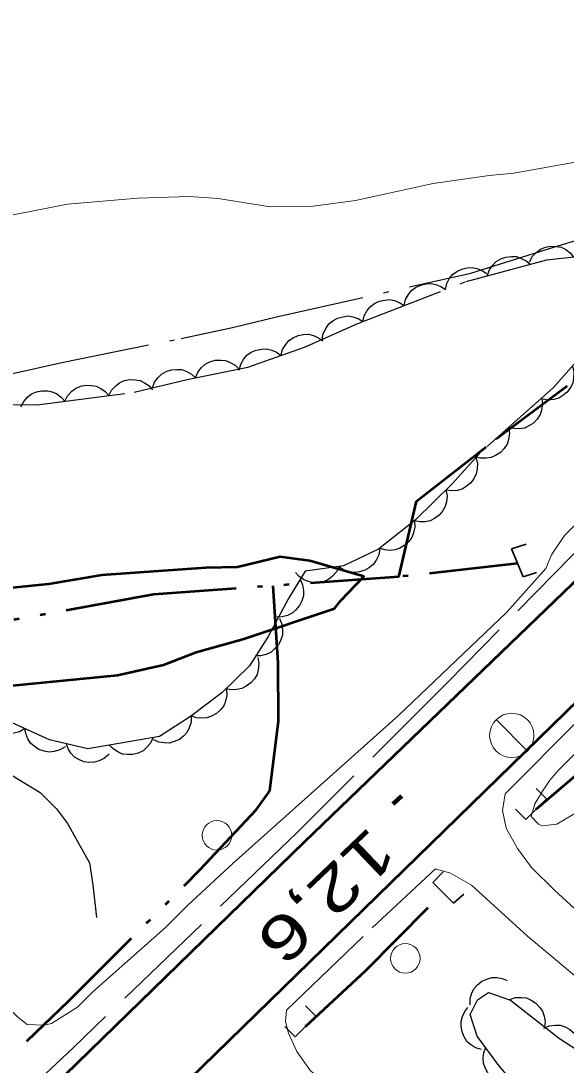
# Model space of a CAD drawing. Extents: x 386081 to 389416, y 5130568 to 5134082.
# Drawn here: x 387379.1 to 387416.1, y 5132295.3 to 5132366 of the extents above; entities that cross this region are included whole.
import ezdxf

# ---------------------------------------------------------------- set-up
doc = ezdxf.new("R2010")
doc.units = 0
doc.header["$LTSCALE"] = 1.2
for name, pattern in [('DASH_DOUBLE_DOT', [9.2, 5, -1.2, 0.3, -1.2, 0.3, -1.2]), ('DOT_DASHED', [7.7, 5, -1.2, 0.3, -1.2]), ('LONG_DASHED', [7.5, 6, -1.5])]:
    doc.linetypes.add(name, pattern=pattern)
for name, color, linetype, lineweight in [('1', 7, 'Continuous', 53), ('19', 7, 'Continuous', 13), ('2', 7, 'Continuous', 13), ('21', 7, 'LONG_DASHED', 35), ('26', 7, 'Continuous', 35), ('3', 7, 'Continuous', 140), ('36', 7, 'Continuous', 13), ('4', 7, 'DASH_DOUBLE_DOT', 53), ('41', 7, 'DOT_DASHED', 25), ('44', 7, 'Continuous', 25)]:
    doc.layers.add(name, color=color, linetype=linetype, lineweight=lineweight)

msp = doc.modelspace()

# ---------------------------------------------------------------- linework, layer by layer
at = {"layer": '1'}
msp.add_lwpolyline([(387373.22, 5132320.51), (387385.68, 5132321.74), (387388.78, 5132322.43), (387391.01, 5132323.29), (387394.16, 5132324.18), (387400.38, 5132326.26), (387400.79, 5132326.8), (387402.36, 5132328.42), (387398.71, 5132329.49), (387396.68, 5132329.75), (387393.79, 5132329.05), (387391.66, 5132329), (387384.61, 5132328.5), (387381, 5132327.91), (387375.83, 5132327.38)], dxfattribs=at)
at = {"layer": '19'}
for points in [[(387417.18, 5132305.44), (387415.28, 5132307.17), (387413.71, 5132308.72), (387412.77, 5132309.99), (387411.99, 5132311.38), (387411.75, 5132312.57), (387411.92, 5132313.71)], [(387407.22, 5132308.62), (387408.23, 5132308.32), (387409.64, 5132307.51), (387413.45, 5132304.07), (387420.61, 5132298.09)], [(387422.4, 5132279.4), (387415.39, 5132284.23), (387413.06, 5132285.71), (387410.38, 5132287.04), (387405.54, 5132289.86), (387403.04, 5132291.62), (387398.75, 5132294.94), (387397.82, 5132296.26), (387397.26, 5132297.49), (387397.04, 5132298.28), (387397.11, 5132299.05)]]:
    msp.add_lwpolyline(points, dxfattribs=at)
at = {"layer": '2'}
for points in [[(387376.39, 5132352.47), (387382.28, 5132353.62), (387387.05, 5132354.04), (387390.52, 5132354.15), (387392.5, 5132354.02), (387396.02, 5132353.45), (387398.93, 5132353.5), (387401.79, 5132353.87), (387407.06, 5132355.02), (387410.84, 5132355.57), (387412.52, 5132355.74), (387423.12, 5132357.62)], [(387417.38, 5132332.61), (387415.95, 5132331.2), (387415.06, 5132329.88), (387414.68, 5132328.96), (387412.03, 5132325.99), (387404.71, 5132319.01), (387393.51, 5132309.01), (387390.42, 5132306.14), (387388.93, 5132304.66), (387384.01, 5132300.3)], [(387416.82, 5132316.59), (387415.58, 5132315.36), (387414.95, 5132314.62), (387414.45, 5132313.88), (387413.95, 5132313.02), (387413.69, 5132312.16), (387414.19, 5132311.66), (387414.43, 5132311.54), (387415.43, 5132311.66), (387416.92, 5132312.52)], [(387384.01, 5132300.3), (387382.95, 5132299.25), (387381.21, 5132298.15), (387380.71, 5132298.03), (387379.54, 5132298.09), (387378.92, 5132298.59), (387377.88, 5132299.64), (387376.82, 5132299.83), (387373.67, 5132300.65), (387370.77, 5132300.97), (387367.43, 5132301.59), (387365.27, 5132302.16), (387363.97, 5132302.35), (387357.04, 5132302.62), (387351.54, 5132302.95), (387349.5, 5132303.14), (387346.22, 5132303.71), (387343.13, 5132304.09), (387341.21, 5132304.16), (387335.47, 5132304.61)]]:
    msp.add_lwpolyline(points, dxfattribs=at)
at = {"layer": '21'}
for points in [[(387559.78, 5132467.9), (387547.05, 5132455.63), (387529.68, 5132439.13), (387509.18, 5132419.17), (387475.58, 5132387.34), (387460.99, 5132373.08), (387444.91, 5132357.61), (387431.84, 5132344.48), (387417.82, 5132331.23), (387408.06, 5132321.28), (387397.84, 5132311.09), (387382.67, 5132296.51), (387366.78, 5132281.59), (387351.61, 5132266.75), (387342.14, 5132257.75), (387333.42, 5132249.15), (387330.68, 5132246.34), (387329.25, 5132245.05), (387325.03, 5132240.88), (387315.96, 5132231.51), (387312.59, 5132228.76), (387303.02, 5132219.72), (387274.55, 5132192.18)], [(387411.92, 5132313.71), (387418.82, 5132320.63), (387427.04, 5132328.48), (387437.25, 5132338.2), (387439.44, 5132339.94)], [(387397.11, 5132299.05), (387402.93, 5132304.63), (387407.22, 5132308.62)]]:
    msp.add_lwpolyline(points, dxfattribs=at)
at = {"layer": '21', "linetype": 'Continuous', "lineweight": 53}
for points in [[(387012.51, 5131910.8), (387021.08, 5131926.01), (387027.11, 5131935.62), (387032.84, 5131944.26), (387041.79, 5131956.43), (387052.62, 5131969.96), (387063.03, 5131981.26), (387078.48, 5131997.51), (387098.33, 5132017.4), (387121.9, 5132040.2), (387177.29, 5132094.24), (387231.65, 5132148.34), (387255.86, 5132172.16), (387275.84, 5132191.54), (387323.76, 5132237.29), (387346.1, 5132259.65), (387398.36, 5132310.48), (387454.62, 5132364.63)], [(387385.04, 5132289.01), (387424.23, 5132327.22)]]:
    msp.add_lwpolyline(points, dxfattribs=at)
at = {"layer": '26'}
for p, q in [((387412.36, 5132330.3), (387413.36, 5132330.6)), ((387413.16, 5132328.4), (387412.36, 5132330.3)), ((387413.16, 5132328.4), (387414.06, 5132328.7)), ((387414.74, 5132313.36), (387414.04, 5132314.06)), ((387414.74, 5132313.36), (387414.04, 5132314.06)), ((387414.74, 5132313.36), (387413.34, 5132311.96)), ((387414.74, 5132313.36), (387413.34, 5132311.96)), ((387413.34, 5132311.96), (387412.64, 5132312.66)), ((387413.34, 5132311.96), (387412.64, 5132312.66)), ((387407.03, 5132307.71), (387407.73, 5132308.41)), ((387407.03, 5132307.71), (387407.73, 5132308.41)), ((387408.43, 5132306.31), (387407.03, 5132307.71)), ((387408.43, 5132306.31), (387407.03, 5132307.71)), ((387408.43, 5132306.31), (387409.13, 5132306.91)), ((387408.43, 5132306.31), (387409.13, 5132306.91)), ((387399.11, 5132298.65), (387398.41, 5132299.35)), ((387399.11, 5132298.65), (387398.41, 5132299.35)), ((387399.11, 5132298.65), (387397.71, 5132297.25)), ((387399.11, 5132298.65), (387397.71, 5132297.25)), ((387397.71, 5132297.25), (387397.01, 5132297.95)), ((387397.71, 5132297.25), (387397.01, 5132297.95))]:
    msp.add_line(p, q, dxfattribs=at)
at = {"layer": '3'}
msp.add_line((387404.9, 5132313.55), (387404.32, 5132313.01), dxfattribs=at)
at = {"layer": '36'}
msp.add_line((387413.45, 5132316.59), (387411.33, 5132318.73), dxfattribs=at)
for centre, radius in [((387412.38, 5132317.661), 1.5), ((387392.408, 5132310.89), 1), ((387405.168, 5132302.56), 1)]:
    msp.add_circle(centre, radius, dxfattribs=at)
at = {"layer": '4'}
for points in [[(387404.72, 5132328.4), (387405.92, 5132333.51), (387411.33, 5132337.74), (387418.88, 5132343.38), (387428.28, 5132349.05), (387443.62, 5132359.3), (387450.89, 5132366.67), (387460.74, 5132375.86), (387480.66, 5132395.18), (387489.43, 5132403.83), (387498.61, 5132411.9), (387513.56, 5132425.63), (387548.57, 5132459.68), (387557.58, 5132468.16)], [(387412.76, 5132329.3), (387404.72, 5132328.4), (387388.1, 5132327.21), (387367.32, 5132323.4), (387347.56, 5132323.3), (387334, 5132325.19), (387318, 5132327.93), (387302.98, 5132333.07), (387284.4, 5132339.09), (387277.22, 5132343.48), (387270.77, 5132348.95), (387262.86, 5132354.51), (387225.45, 5132375.95), (387219.98, 5132379.92), (387216.61, 5132376.79), (387213.07, 5132373.28), (387203.39, 5132363.11), (387193.58, 5132352.47), (387184.73, 5132343.04)], [(387309.12, 5132228.67), (387320.14, 5132238.92), (387332.54, 5132251.32), (387345.1, 5132263.26), (387360.19, 5132277.97), (387371.56, 5132289.32), (387382.38, 5132299.68), (387391.28, 5132308.57), (387395.06, 5132312.61), (387395.98, 5132313.9), (387396.57, 5132318.63), (387396.55, 5132322.58), (387396.22, 5132327.79)], [(387414.04, 5132312.66), (387418.81, 5132316.76), (387422.73, 5132320.38), (387424.72, 5132321.93), (387426.2, 5132322.34), (387428.7, 5132323.24)], [(387398.41, 5132297.95), (387402.49, 5132301.75), (387407.73, 5132307.01)]]:
    msp.add_lwpolyline(points, dxfattribs=at)
at = {"layer": '41'}
for points in [[(387321.01, 5132339.25), (387323.59, 5132336.89), (387325.69, 5132336.02), (387328.04, 5132335.15), (387330.39, 5132334.52), (387333.11, 5132334.02), (387335.21, 5132333.89), (387337.2, 5132334.13), (387347.74, 5132335.95), (387364.64, 5132339.39), (387378.66, 5132342.19), (387381.89, 5132342.92), (387389.98, 5132344.54), (387393.45, 5132345.27), (387396.43, 5132346), (387409.6, 5132348.96), (387414.7, 5132350.55), (387418.3, 5132351.65)], [(387335.74, 5132315.32), (387343.54, 5132315.41), (387346.39, 5132315.53), (387353.17, 5132315.82), (387356.02, 5132315.93), (387358.5, 5132316.17), (387361.72, 5132316.41), (387364.33, 5132316.52), (387367.55, 5132316.76), (387370.28, 5132316.75), (387372.88, 5132316.61), (387374.61, 5132316.61), (387376.59, 5132316.11), (387380.44, 5132313.8), (387381.54, 5132312.68), (387382.28, 5132311.69), (387383.77, 5132309.02), (387384, 5132307.54), (387384.24, 5132305.32)]]:
    msp.add_lwpolyline(points, dxfattribs=at)
at = {"layer": '44'}
for points in [[(387413.59, 5132349.73), (387413.78, 5132350.1), (387414.07, 5132350.39), (387414.33, 5132350.59), (387414.66, 5132350.72), (387415.02, 5132350.79), (387415.41, 5132350.77), (387415.73, 5132350.71), (387416.04, 5132350.55), (387416.34, 5132350.33), (387416.57, 5132350.05)], [(387410.72, 5132348.78), (387410.86, 5132349.18), (387411.1, 5132349.5), (387411.33, 5132349.74), (387411.63, 5132349.92), (387411.98, 5132350.04), (387412.36, 5132350.08), (387412.69, 5132350.08), (387413.02, 5132349.96), (387413.35, 5132349.79), (387413.62, 5132349.56)], [(387407.88, 5132347.85), (387407.97, 5132348.25), (387408.17, 5132348.61), (387408.37, 5132348.87), (387408.66, 5132349.08), (387408.99, 5132349.24), (387409.36, 5132349.32), (387409.69, 5132349.35), (387410.03, 5132349.28), (387410.38, 5132349.14), (387410.67, 5132348.93)], [(387405.08, 5132346.76), (387405.17, 5132347.17), (387405.38, 5132347.52), (387405.58, 5132347.78), (387405.86, 5132347.99), (387406.19, 5132348.15), (387406.57, 5132348.23), (387406.89, 5132348.26), (387407.24, 5132348.19), (387407.58, 5132348.05), (387407.88, 5132347.85)], [(387402.29, 5132345.67), (387402.38, 5132346.08), (387402.58, 5132346.43), (387402.78, 5132346.69), (387403.07, 5132346.9), (387403.4, 5132347.06), (387403.77, 5132347.14), (387404.1, 5132347.17), (387404.44, 5132347.1), (387404.79, 5132346.96), (387405.08, 5132346.76)], [(387399.54, 5132344.47), (387399.61, 5132344.88), (387399.8, 5132345.24), (387399.98, 5132345.52), (387400.26, 5132345.74), (387400.58, 5132345.91), (387400.95, 5132346.01), (387401.28, 5132346.06), (387401.62, 5132346), (387401.97, 5132345.88), (387402.28, 5132345.69)], [(387396.74, 5132343.38), (387396.85, 5132343.79), (387397.07, 5132344.13), (387397.28, 5132344.39), (387397.57, 5132344.59), (387397.9, 5132344.74), (387398.28, 5132344.8), (387398.61, 5132344.82), (387398.95, 5132344.73), (387399.29, 5132344.59), (387399.58, 5132344.37)], [(387393.91, 5132342.4), (387394.02, 5132342.8), (387394.23, 5132343.15), (387394.44, 5132343.4), (387394.73, 5132343.6), (387395.07, 5132343.75), (387395.45, 5132343.81), (387395.77, 5132343.83), (387396.12, 5132343.75), (387396.45, 5132343.6), (387396.74, 5132343.38)], [(387390.95, 5132341.87), (387391.11, 5132342.25), (387391.37, 5132342.57), (387391.61, 5132342.79), (387391.92, 5132342.95), (387392.28, 5132343.06), (387392.66, 5132343.07), (387392.99, 5132343.05), (387393.31, 5132342.92), (387393.63, 5132342.73), (387393.89, 5132342.48)], [(387388.03, 5132341.19), (387388.18, 5132341.58), (387388.42, 5132341.9), (387388.66, 5132342.13), (387388.97, 5132342.3), (387389.32, 5132342.42), (387389.7, 5132342.44), (387390.03, 5132342.43), (387390.36, 5132342.31), (387390.68, 5132342.13), (387390.95, 5132341.88)], [(387416.49, 5132342.66), (387416.59, 5132342.26), (387416.57, 5132341.85), (387416.51, 5132341.52), (387416.36, 5132341.21), (387416.14, 5132340.91), (387415.84, 5132340.67), (387415.56, 5132340.5), (387415.22, 5132340.41), (387414.85, 5132340.37), (387414.5, 5132340.42)], [(387385.08, 5132340.67), (387385.27, 5132341.04), (387385.55, 5132341.34), (387385.81, 5132341.54), (387386.13, 5132341.68), (387386.49, 5132341.76), (387386.88, 5132341.74), (387387.2, 5132341.69), (387387.51, 5132341.54), (387387.82, 5132341.32), (387388.05, 5132341.05)], [(387379.13, 5132339.91), (387379.32, 5132340.28), (387379.6, 5132340.58), (387379.85, 5132340.78), (387380.18, 5132340.92), (387380.54, 5132340.99), (387380.92, 5132340.98), (387381.25, 5132340.93), (387381.56, 5132340.78), (387381.86, 5132340.56), (387382.1, 5132340.29)], [(387382.1, 5132340.29), (387382.29, 5132340.66), (387382.57, 5132340.96), (387382.83, 5132341.16), (387383.16, 5132341.3), (387383.52, 5132341.37), (387383.9, 5132341.36), (387384.22, 5132341.31), (387384.54, 5132341.16), (387384.84, 5132340.94), (387385.08, 5132340.67)], [(387414.41, 5132340.51), (387414.46, 5132340.09), (387414.4, 5132339.69), (387414.3, 5132339.38), (387414.1, 5132339.08), (387413.85, 5132338.81), (387413.53, 5132338.61), (387413.23, 5132338.47), (387412.88, 5132338.42), (387412.51, 5132338.43), (387412.16, 5132338.51)], [(387412.16, 5132338.51), (387412.22, 5132338.1), (387412.15, 5132337.7), (387412.06, 5132337.38), (387411.86, 5132337.09), (387411.61, 5132336.82), (387411.28, 5132336.62), (387410.99, 5132336.48), (387410.64, 5132336.43), (387410.27, 5132336.43), (387409.92, 5132336.52)], [(387409.95, 5132336.49), (387410.05, 5132336.09), (387410.03, 5132335.68), (387409.97, 5132335.36), (387409.81, 5132335.04), (387409.59, 5132334.75), (387409.29, 5132334.51), (387409.01, 5132334.34), (387408.67, 5132334.25), (387408.3, 5132334.21), (387407.95, 5132334.26)], [(387407.92, 5132334.29), (387408, 5132333.87), (387407.95, 5132333.47), (387407.87, 5132333.15), (387407.69, 5132332.85), (387407.45, 5132332.57), (387407.14, 5132332.35), (387406.86, 5132332.19), (387406.51, 5132332.12), (387406.14, 5132332.11), (387405.79, 5132332.18)], [(387405.78, 5132332.18), (387405.81, 5132331.77), (387405.72, 5132331.37), (387405.61, 5132331.06), (387405.4, 5132330.78), (387405.13, 5132330.53), (387404.79, 5132330.34), (387404.49, 5132330.22), (387404.14, 5132330.19), (387403.77, 5132330.22), (387403.42, 5132330.33)], [(387403.44, 5132330.31), (387403.37, 5132329.89), (387403.2, 5132329.53), (387403.01, 5132329.25), (387402.74, 5132329.03), (387402.43, 5132328.84), (387402.06, 5132328.74), (387401.73, 5132328.68), (387401.39, 5132328.73), (387401.03, 5132328.85), (387400.72, 5132329.03)], [(387400.7, 5132329.11), (387400.51, 5132328.74), (387400.24, 5132328.44), (387399.98, 5132328.23), (387399.66, 5132328.09), (387399.3, 5132328.01), (387398.91, 5132328.02), (387398.59, 5132328.07), (387398.27, 5132328.22), (387397.97, 5132328.43), (387397.73, 5132328.7)], [(387398.04, 5132328.23), (387398.21, 5132327.85), (387398.26, 5132327.44), (387398.26, 5132327.11), (387398.16, 5132326.78), (387398, 5132326.45), (387397.75, 5132326.16), (387397.51, 5132325.93), (387397.19, 5132325.78), (387396.83, 5132325.68), (387396.47, 5132325.67)], [(387396.64, 5132325.57), (387396.81, 5132325.19), (387396.85, 5132324.78), (387396.85, 5132324.45), (387396.74, 5132324.12), (387396.57, 5132323.79), (387396.31, 5132323.51), (387396.07, 5132323.29), (387395.75, 5132323.14), (387395.39, 5132323.05), (387395.03, 5132323.04)], [(387395.17, 5132322.93), (387395.24, 5132322.52), (387395.2, 5132322.11), (387395.12, 5132321.79), (387394.94, 5132321.49), (387394.7, 5132321.21), (387394.38, 5132320.99), (387394.1, 5132320.83), (387393.75, 5132320.76), (387393.38, 5132320.75), (387393.03, 5132320.82)], [(387393.06, 5132320.78), (387393.08, 5132320.37), (387392.99, 5132319.97), (387392.87, 5132319.66), (387392.65, 5132319.39), (387392.37, 5132319.14), (387392.03, 5132318.96), (387391.73, 5132318.85), (387391.38, 5132318.82), (387391.01, 5132318.86), (387390.67, 5132318.98)], [(387379.39, 5132318.13), (387379.03, 5132317.91), (387378.64, 5132317.81), (387378.31, 5132317.77), (387377.96, 5132317.83), (387377.62, 5132317.95), (387377.3, 5132318.16), (387377.05, 5132318.37), (387376.86, 5132318.67), (387376.72, 5132319.01), (387376.66, 5132319.37)], [(387390.67, 5132318.97), (387390.66, 5132318.56), (387390.53, 5132318.17), (387390.39, 5132317.87), (387390.15, 5132317.61), (387389.86, 5132317.39), (387389.5, 5132317.24), (387389.19, 5132317.14), (387388.84, 5132317.15), (387388.47, 5132317.21), (387388.14, 5132317.36)], [(387382.12, 5132316.89), (387381.77, 5132316.68), (387381.37, 5132316.57), (387381.04, 5132316.53), (387380.7, 5132316.59), (387380.35, 5132316.71), (387380.03, 5132316.93), (387379.78, 5132317.14), (387379.59, 5132317.43), (387379.45, 5132317.78), (387379.39, 5132318.13)], [(387388.08, 5132317.51), (387387.91, 5132317.13), (387387.64, 5132316.83), (387387.4, 5132316.61), (387387.08, 5132316.46), (387386.72, 5132316.37), (387386.34, 5132316.36), (387386.01, 5132316.4), (387385.69, 5132316.54), (387385.38, 5132316.74), (387385.13, 5132317)], [(387385.11, 5132316.39), (387384.8, 5132316.11), (387384.43, 5132315.94), (387384.12, 5132315.84), (387383.77, 5132315.83), (387383.4, 5132315.88), (387383.05, 5132316.03), (387382.76, 5132316.19), (387382.52, 5132316.45), (387382.32, 5132316.76), (387382.19, 5132317.1)], [(387409.55, 5132299.42), (387409.56, 5132299.84), (387409.68, 5132300.22), (387409.83, 5132300.52), (387410.06, 5132300.78), (387410.35, 5132301.01), (387410.7, 5132301.16), (387411.02, 5132301.26), (387411.37, 5132301.26), (387411.73, 5132301.2), (387412.07, 5132301.06)], [(387412.24, 5132299.78), (387412.64, 5132299.91), (387413.04, 5132299.91), (387413.37, 5132299.88), (387413.7, 5132299.74), (387414.01, 5132299.53), (387414.26, 5132299.25), (387414.46, 5132298.99), (387414.57, 5132298.65), (387414.63, 5132298.29), (387414.6, 5132297.93)], [(387410.33, 5132296.39), (387409.93, 5132296.5), (387409.59, 5132296.72), (387409.34, 5132296.94), (387409.15, 5132297.24), (387409.01, 5132297.58), (387408.95, 5132297.96), (387408.94, 5132298.28), (387409.03, 5132298.62), (387409.19, 5132298.96), (387409.41, 5132299.24)], [(387414.54, 5132297.84), (387414.92, 5132298), (387415.33, 5132298.04), (387415.66, 5132298.03), (387415.99, 5132297.92), (387416.32, 5132297.75), (387416.6, 5132297.49), (387416.81, 5132297.24), (387416.95, 5132296.92), (387417.04, 5132296.56), (387417.05, 5132296.2)], [(387412.39, 5132294.12), (387411.98, 5132294.1), (387411.58, 5132294.2), (387411.28, 5132294.33), (387411, 5132294.55), (387410.76, 5132294.82), (387410.58, 5132295.16), (387410.47, 5132295.47), (387410.45, 5132295.82), (387410.49, 5132296.19), (387410.61, 5132296.53)]]:
    msp.add_lwpolyline(points, dxfattribs=at)
at = {"layer": '44', "linetype": 'DOT_DASHED'}
for points in [[(387375.26, 5132340.07), (387380.22, 5132340.05), (387386.79, 5132340.89), (387390.39, 5132341.75), (387394.49, 5132342.6), (387398.34, 5132343.94), (387401.95, 5132345.54), (387409.3, 5132348.4), (387414.76, 5132349.86), (387417, 5132350.1)], [(387416.95, 5132343.18), (387415.2, 5132341.21), (387410.21, 5132336.78), (387408.33, 5132334.69), (387405.84, 5132332.23), (387403.34, 5132330.26), (387400.98, 5132329.15), (387398.38, 5132328.79), (387397.25, 5132326.94), (387395.87, 5132324.36), (387394.61, 5132322.38), (387392.74, 5132320.54), (387390.62, 5132318.94), (387388.51, 5132317.59), (387383.67, 5132316.74), (387381.07, 5132317.37), (387377.49, 5132318.99)], [(387416.42, 5132290.12), (387412.74, 5132293.83), (387411.51, 5132295.31), (387410.04, 5132297.29), (387409.56, 5132298.77), (387410.06, 5132299.75), (387410.81, 5132300.24), (387412.29, 5132299.74), (387415.61, 5132297.14), (387419.79, 5132294.42)]]:
    msp.add_lwpolyline(points, dxfattribs=at)

# ---------------------------------------------------------------- texts
at = {"layer": '3', "width": 1.4}
msp.add_text('12,6   ', height=3, rotation=223.615, dxfattribs=at).set_placement((387402.79, 5132311.6))

doc.saveas('drawing.dxf')
